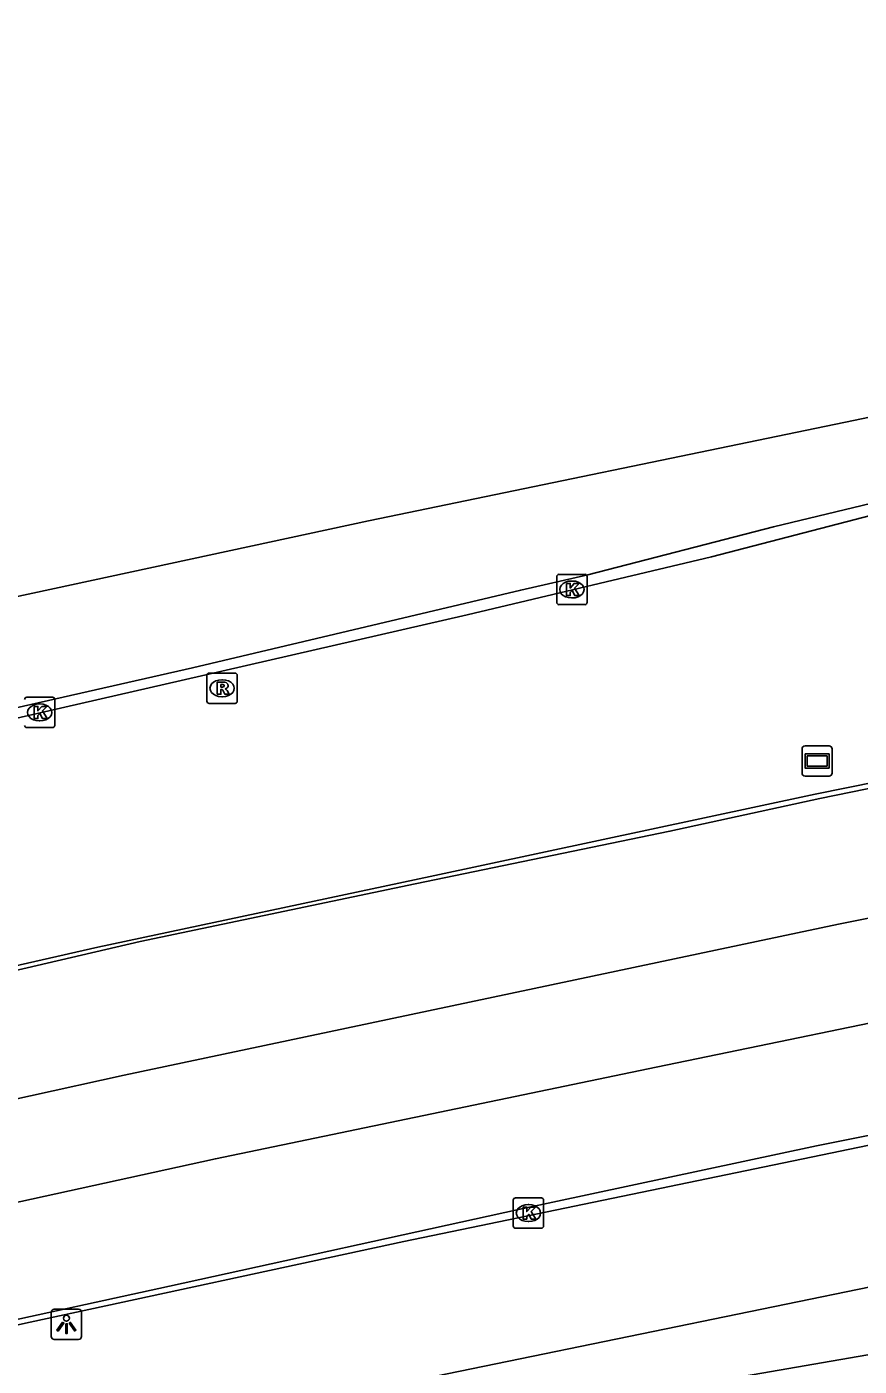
# Model space of a CAD drawing. Extents: x 162880 to 165536, y 384011 to 385179.
# Drawn here: x 164654.92 to 164682.39, y 385089.93 to 385134.11 of the extents above; entities that cross this region are included whole.
import ezdxf

# ---------------------------------------------------------------- set-up
doc = ezdxf.new("R2010")
doc.units = 0
for name, color, linetype in [('IMGEO_Berm_groen', 7, 'Continuous'), ('IMGEO_Berm_open', 7, 'Continuous'), ('IMGEO_Kolk', 7, 'Continuous'), ('IMGEO_Lichtpunt', 7, 'Continuous'), ('IMGEO_OVBaan_gesloten', 7, 'Continuous'), ('IMGEO_Rijbaan_regionaal_gesloten', 7, 'Continuous'), ('IMGEO_Rioolput', 7, 'Continuous'), ('IMGEO_Verkeersbord', 7, 'Continuous')]:
    doc.layers.add(name, color=color, linetype=linetype)

msp = doc.modelspace()

# ---------------------------------------------------------------- linework, layer by layer
at = {"layer": 'IMGEO_Berm_groen'}
for points in [[(164719.282, 385099.671), (164701.129, 385096.318), (164666.011, 385089.107), (164661.709, 385088.2), (164660.349, 385087.538), (164659.848, 385087.093), (164659.461, 385086.255), (164659.479, 385085.011)], [(164719.698, 385097.324), (164702.074, 385093.653), (164677.715, 385089.452), (164663.21, 385086.475), (164662.515, 385085.957), (164662.41, 385085.253), (164662.439, 385084.568), (164662.877, 385083.755), (164663.733, 385083.536), (164685.956, 385086.76), (164702.274, 385089.044)]]:
    msp.add_lwpolyline(points, dxfattribs=at)
at = {"layer": 'IMGEO_Berm_open'}
for points in [[(164649.307, 385110.101), (164649.692, 385110.187), (164660.015, 385112.544), (164669.458, 385114.715), (164677.515, 385116.623), (164683.066, 385118.065), (164691.109, 385120.145), (164704.411, 385124.005), (164712.114, 385126.11), (164714.707, 385126.801), (164715.661, 385127.056), (164723.303, 385128.876), (164730.523, 385130.412), (164744.244, 385132.896), (164750.815, 385134.11)], [(164753.402, 385122.666), (164750.255, 385122.101), (164738.445, 385120.014), (164725.25, 385117.542), (164716.521, 385115.897), (164712.593, 385115.156), (164699.273, 385112.507), (164680.942, 385108.801), (164668.24, 385106.085), (164657.272, 385103.754), (164651.019, 385102.333)], [(164614.836, 385082.268), (164629.439, 385085.667), (164642.293, 385088.586), (164655.04, 385091.386), (164667.371, 385094.046), (164698.982, 385100.582), (164713.486, 385103.401), (164718.45, 385104.322)]]:
    msp.add_lwpolyline(points, dxfattribs=at)
at = {"layer": 'IMGEO_Kolk'}
for p, q in [((164672.412, 385115.123), (164672.412, 385115.975)), ((164672.487, 385116.049), (164673.339, 385116.049)), ((164672.9, 385115.829), (164672.925, 385115.829)), ((164673.413, 385115.975), (164673.413, 385115.123)), ((164672.923, 385115.269), (164672.898, 385115.269)), ((164673.339, 385115.049), (164672.487, 385115.049)), ((164654.924, 385111.993), (164655.776, 385111.993)), ((164655.337, 385111.773), (164655.362, 385111.773)), ((164655.85, 385111.919), (164655.85, 385111.067)), ((164655.776, 385110.993), (164654.924, 385110.993)), ((164655.36, 385111.213), (164655.335, 385111.213)), ((164670.979, 385094.554), (164670.979, 385095.406)), ((164671.054, 385095.48), (164671.906, 385095.48)), ((164671.98, 385095.406), (164671.98, 385094.554)), ((164671.467, 385095.26), (164671.492, 385095.26)), ((164671.906, 385094.48), (164671.054, 385094.48)), ((164671.49, 385094.7), (164671.465, 385094.7))]:
    msp.add_line(p, q, dxfattribs=at)
for points in [[(164672.412, 385115.123), (164672.412, 385115.975)], [(164672.487, 385116.049), (164673.339, 385116.049)], [(164672.733, 385115.749), (164672.856, 385115.749), (164672.856, 385115.598), (164672.986, 385115.749), (164673.15, 385115.749), (164673.004, 385115.598), (164673.157, 385115.349), (164673.005, 385115.349), (164672.92, 385115.513), (164672.856, 385115.446), (164672.856, 385115.349), (164672.733, 385115.349), (164672.733, 385115.749)], [(164673.413, 385115.975), (164673.413, 385115.123)], [(164673.339, 385115.049), (164672.487, 385115.049)], [(164654.924, 385111.993), (164655.776, 385111.993)], [(164655.85, 385111.919), (164655.85, 385111.067)], [(164655.17, 385111.693), (164655.293, 385111.693), (164655.293, 385111.542), (164655.423, 385111.693), (164655.587, 385111.693), (164655.441, 385111.542), (164655.594, 385111.293), (164655.442, 385111.293), (164655.357, 385111.457), (164655.293, 385111.39), (164655.293, 385111.293), (164655.17, 385111.293), (164655.17, 385111.693)], [(164655.776, 385110.993), (164654.924, 385110.993)], [(164670.979, 385094.554), (164670.979, 385095.406)], [(164671.054, 385095.48), (164671.906, 385095.48)], [(164671.98, 385095.406), (164671.98, 385094.554)], [(164671.3, 385095.18), (164671.423, 385095.18), (164671.423, 385095.029), (164671.553, 385095.18), (164671.717, 385095.18), (164671.571, 385095.029), (164671.724, 385094.78), (164671.572, 385094.78), (164671.487, 385094.944), (164671.423, 385094.877), (164671.423, 385094.78), (164671.3, 385094.78), (164671.3, 385095.18)], [(164671.906, 385094.48), (164671.054, 385094.48)]]:
    msp.add_lwpolyline(points, dxfattribs=at)
for centre, start, end in [((164672.489, 385115.973), 91.552, 178.448), ((164672.489, 385115.973), 91.552, 178.448), ((164673.337, 385115.973), 1.552, 88.448), ((164673.337, 385115.973), 1.552, 88.448), ((164672.489, 385115.125), 181.552, 268.448), ((164672.489, 385115.125), 181.552, 268.448), ((164673.337, 385115.125), 271.552, 358.448), ((164673.337, 385115.125), 271.552, 358.448), ((164654.926, 385111.917), 91.552, 178.448), ((164654.926, 385111.917), 91.552, 178.448), ((164655.774, 385111.917), 1.552, 88.448), ((164655.774, 385111.917), 1.552, 88.448), ((164654.926, 385111.069), 181.552, 268.448), ((164654.926, 385111.069), 181.552, 268.448), ((164655.774, 385111.069), 271.552, 358.448), ((164655.774, 385111.069), 271.552, 358.448), ((164671.056, 385095.404), 91.552, 178.448), ((164671.056, 385095.404), 91.552, 178.448), ((164671.904, 385095.404), 1.552, 88.448), ((164671.904, 385095.404), 1.552, 88.448), ((164671.056, 385094.556), 181.552, 268.448), ((164671.056, 385094.556), 181.552, 268.448), ((164671.904, 385094.556), 271.552, 358.448), ((164671.904, 385094.556), 271.552, 358.448)]:
    msp.add_arc(centre, 0.0765, start, end, dxfattribs=at)
for centre, major_axis, ratio, start_param, end_param in [((164672.899, 385115.549), (-0.387, 0.002), 0.722429, 4.712389, 7.853982), ((164672.924, 385115.549), (-0.39, 0.002), 0.717154, 1.570796, 4.712389), ((164655.336, 385111.493), (-0.387, 0.002), 0.722429, 4.712389, 7.853982), ((164655.361, 385111.493), (-0.39, 0.002), 0.717154, 1.570796, 4.712389), ((164671.466, 385094.98), (-0.387, 0.002), 0.722429, 4.712389, 7.853982), ((164671.491, 385094.98), (-0.39, 0.002), 0.717154, 1.570796, 4.712389)]:
    msp.add_ellipse(centre, major_axis=major_axis, ratio=ratio, start_param=start_param, end_param=end_param, dxfattribs=at)
at = {"layer": 'IMGEO_Lichtpunt'}
for p, q in [((164655.734, 385091.715), (164655.734, 385090.908)), ((164655.734, 385091.715), (164655.734, 385090.908)), ((164656.636, 385091.81), (164655.828, 385091.81)), ((164656.636, 385091.81), (164655.828, 385091.81)), ((164656.73, 385090.908), (164656.73, 385091.715)), ((164656.73, 385090.908), (164656.73, 385091.715)), ((164655.828, 385090.814), (164656.636, 385090.814)), ((164655.828, 385090.814), (164656.636, 385090.814))]:
    msp.add_line(p, q, dxfattribs=at)
for points in [[(164656.108, 385091.379), (164656.147, 385091.351), (164655.959, 385091.089), (164655.921, 385091.116), (164656.108, 385091.379)], [(164656.21, 385091.331), (164656.257, 385091.331), (164656.257, 385091.009), (164656.21, 385091.009), (164656.21, 385091.331)], [(164656.32, 385091.351), (164656.358, 385091.378), (164656.545, 385091.116), (164656.506, 385091.088), (164656.32, 385091.351)]]:
    msp.add_lwpolyline(points, dxfattribs=at)
msp.add_circle((164656.233, 385091.513), 0.0994, dxfattribs=at)
for centre, start, end in [((164655.828, 385091.715), 90, 180), ((164655.828, 385091.715), 90, 180), ((164656.636, 385091.715), 0, 90), ((164656.636, 385091.715), 0, 90), ((164655.828, 385090.908), 180, 270), ((164655.828, 385090.908), 180, 270), ((164656.636, 385090.908), 270, 0), ((164656.636, 385090.908), 270, 360)]:
    msp.add_arc(centre, 0.0946, start, end, dxfattribs=at)
at = {"layer": 'IMGEO_OVBaan_gesloten'}
for points in [[(164652.659, 385094.91), (164661.149, 385096.77), (164675.691, 385099.792), (164696.57, 385104.103), (164716.461, 385108.052), (164731.511, 385110.914)], [(164718.399, 385104.608), (164716.206, 385104.189), (164705.543, 385102.119), (164695.302, 385100.068), (164680.982, 385097.197), (164671.148, 385095.097), (164659.639, 385092.571), (164653.471, 385091.23)]]:
    msp.add_lwpolyline(points, dxfattribs=at)
at = {"layer": 'IMGEO_Rijbaan_regionaal_gesloten'}
for points in [[(164648.455, 385113.96), (164654.407, 385115.273), (164666.203, 385117.809), (164681.942, 385121.069), (164697.635, 385124.338), (164711.694, 385127.111), (164719.091, 385128.595), (164724.113, 385129.756), (164727.01, 385130.349), (164727.989, 385130.531)], [(164728.045, 385130.222), (164725.44, 385129.724), (164722.338, 385129.108), (164718.89, 385128.385), (164714.997, 385127.361), (164714.647, 385127.252), (164710.566, 385125.98), (164703.073, 385123.942), (164690.111, 385120.171), (164683.081, 385118.466), (164679.566, 385117.614), (164673.443, 385116.03), (164671.224, 385115.528), (164660.388, 385112.963), (164649.233, 385110.435)], [(164651.057, 385102.168), (164658.668, 385103.933), (164667.741, 385105.844), (164676.147, 385107.572), (164681.09, 385108.654), (164689.819, 385110.433), (164699.108, 385112.268), (164707.663, 385113.988), (164712.5, 385114.948), (164716.585, 385115.713), (164721.864, 385116.702), (164730.185, 385118.299)], [(164730.917, 385114.219), (164730.773, 385114.194), (164707.424, 385109.677), (164681.713, 385104.506), (164658.138, 385099.531), (164651.941, 385098.163)]]:
    msp.add_lwpolyline(points, dxfattribs=at)
at = {"layer": 'IMGEO_Rioolput'}
for p, q in [((164660.87, 385111.866), (164660.87, 385112.718)), ((164660.945, 385112.792), (164661.797, 385112.792)), ((164661.871, 385112.718), (164661.871, 385111.866)), ((164661.358, 385112.572), (164661.383, 385112.572)), ((164661.797, 385111.792), (164660.945, 385111.792)), ((164661.381, 385112.012), (164661.356, 385112.012))]:
    msp.add_line(p, q, dxfattribs=at)
for points in [[(164660.87, 385111.866), (164660.87, 385112.718)], [(164660.945, 385112.792), (164661.797, 385112.792)], [(164661.871, 385112.718), (164661.871, 385111.866)], [(164661.459, 385112.49), (164661.207, 385112.492), (164661.207, 385112.092)], [(164661.207, 385112.092), (164661.331, 385112.092), (164661.331, 385112.254), (164661.342, 385112.254)], [(164661.385, 385112.411), (164661.331, 385112.411), (164661.331, 385112.33)], [(164661.331, 385112.33), (164661.383, 385112.33)], [(164661.389, 385112.225), (164661.46, 385112.092), (164661.6, 385112.092), (164661.535, 385112.218)], [(164661.797, 385111.792), (164660.945, 385111.792)]]:
    msp.add_lwpolyline(points, dxfattribs=at)
for centre, radius, start, end in [((164660.947, 385112.716), 0.0765, 91.552, 178.448), ((164660.947, 385112.716), 0.0765, 91.552, 178.448), ((164661.795, 385112.716), 0.0765, 1.552, 88.448), ((164661.795, 385112.716), 0.0765, 1.552, 88.448), ((164661.341, 385112.201), 0.0533, 26.0293, 88.6989), ((164661.367, 385112.519), 0.19, 274.7715, 282.9687), ((164661.391, 385112.315), 0.0964, 77.0061, 93.1865), ((164661.405, 385112.372), 0.0378, 276.6634, 79.6772), ((164661.458, 385112.38), 0.109, 350.3612, 89.416), ((164661.456, 385112.38), 0.112, 277.5842, 350.9817), ((164661.44, 385112.165), 0.108, 29.5134, 73.7905), ((164660.947, 385111.868), 0.0765, 181.552, 268.448), ((164660.947, 385111.868), 0.0765, 181.552, 268.448), ((164661.795, 385111.868), 0.0765, 271.552, 358.448), ((164661.795, 385111.868), 0.0765, 271.552, 358.448)]:
    msp.add_arc(centre, radius, start, end, dxfattribs=at)
for centre, major_axis, ratio, start_param, end_param in [((164661.357, 385112.292), (-0.387, 0.002), 0.722429, 4.712389, 7.853982), ((164661.382, 385112.292), (-0.39, 0.002), 0.717154, 1.570796, 4.712389)]:
    msp.add_ellipse(centre, major_axis=major_axis, ratio=ratio, start_param=start_param, end_param=end_param, dxfattribs=at)
at = {"layer": 'IMGEO_Verkeersbord'}
for p, q in [((164680.609, 385110.392), (164681.399, 385110.392)), ((164681.399, 385110.392), (164680.609, 385110.392)), ((164680.509, 385109.492), (164680.509, 385110.292)), ((164680.509, 385110.292), (164680.509, 385109.492)), ((164681.499, 385110.292), (164681.499, 385109.492)), ((164681.499, 385109.492), (164681.499, 385110.292)), ((164681.399, 385109.392), (164680.609, 385109.392)), ((164680.609, 385109.392), (164681.399, 385109.392))]:
    msp.add_line(p, q, dxfattribs=at)
for points in [[(164680.61, 385110.124), (164681.398, 385110.124), (164681.398, 385109.66), (164680.61, 385109.66), (164680.61, 385110.124)], [(164680.675, 385110.059), (164680.675, 385109.725), (164681.333, 385109.725), (164681.333, 385110.059), (164680.675, 385110.059)]]:
    msp.add_lwpolyline(points, dxfattribs=at)
for centre, start, end in [((164680.609, 385110.292), 90, 180), ((164680.609, 385110.292), 90, 180), ((164681.399, 385110.292), 0, 90), ((164681.399, 385110.292), 360, 90), ((164680.609, 385109.492), 180, 270), ((164680.609, 385109.492), 180, 270), ((164681.399, 385109.492), 270, 0), ((164681.399, 385109.492), 270, 0)]:
    msp.add_arc(centre, 0.1, start, end, dxfattribs=at)

doc.saveas('drawing.dxf')
